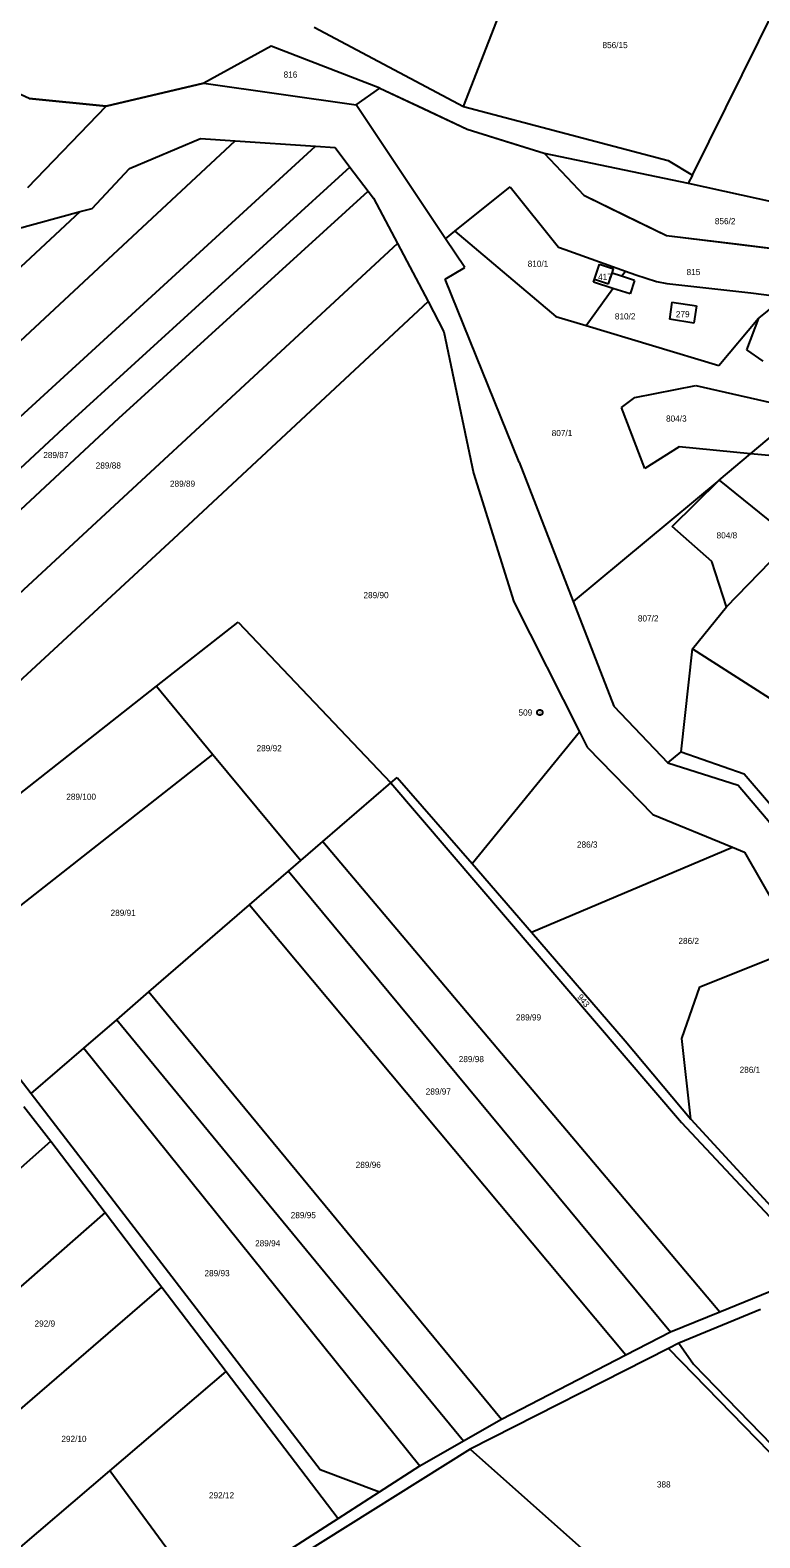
# Model space of a CAD drawing. Extents: x -593358 to -590116, y -1072518 to -1068420.
# Drawn here: x -592467.4 to -592265.8, y -1071341.9 to -1070925.3 of the extents above; entities that cross this region are included whole.
import ezdxf

# ---------------------------------------------------------------- set-up
doc = ezdxf.new("R2010")
doc.units = 0
for name, color, linetype in [('lesy', 7, 'Continuous'), ('Parcela KN', 7, 'Continuous'), ('Parcela ZE', 7, 'Continuous'), ('Parcelní číslo', 7, 'Continuous'), ('Parcelní číslo_stavební', 7, 'Continuous'), ('stavby - vnitřní kresba', 7, 'Continuous'), ('Vrstva 17', 7, 'Continuous'), ('Vrstva 24', 7, 'Continuous')]:
    doc.layers.add(name, color=color, linetype=linetype)

msp = doc.modelspace()

# ---------------------------------------------------------------- linework, layer by layer
at = {"layer": 'lesy'}
for points in [[(-592370.8, -1070941.28), (-592400.84, -1070929.68), (-592419.44, -1070939.96), (-592446.39, -1070946.25), (-592467.72, -1070944.19), (-592483.05, -1070937.18), (-592529.51, -1070942.3), (-592554.86, -1070932.86), (-592614.5, -1070906.86), (-592671.86, -1070870.49), (-592693.73, -1070840.44), (-592683.82, -1070829.7), (-592778.79, -1070686.39), (-592778.79, -1070686.39)], [(-592370.8, -1070941.28), (-592358.72, -1070946.945), (-592346.64, -1070952.61), (-592336.03, -1070955.965), (-592325.42, -1070959.32), (-592314.46, -1070970.92), (-592303.01, -1070976.47), (-592291.56, -1070982.02), (-592271.62, -1070984.46), (-592251.68, -1070986.9), (-592247.72, -1070984.29), (-592234.585, -1070984.74), (-592221.45, -1070985.19), (-592221.12, -1070981.74)]]:
    msp.add_lwpolyline(points, dxfattribs=at)
at = {"layer": 'Parcela KN'}
for p, q in [((-592388.9, -1070924.45), (-592347.65, -1070946.41)), ((-592400.84, -1070929.68), (-592419.44, -1070939.96)), ((-592370.8, -1070941.28), (-592400.84, -1070929.68)), ((-592446.39, -1070946.25), (-592419.44, -1070939.96)), ((-592419.44, -1070939.96), (-592377.34, -1070945.95)), ((-592467.72, -1070944.19), (-592446.39, -1070946.25)), ((-592377.34, -1070945.95), (-592370.8, -1070941.28)), ((-592370.8, -1070941.28), (-592346.64, -1070952.61)), ((-592468.06, -1070968.74), (-592446.39, -1070946.25)), ((-592352.64, -1070982.91), (-592377.34, -1070945.95)), ((-592347.65, -1070946.41), (-592291.09, -1070961.26)), ((-592346.64, -1070952.61), (-592325.42, -1070959.32)), ((-592439.96, -1070963.53), (-592420.35, -1070955.26)), ((-592420.35, -1070955.26), (-592410.74, -1070955.9)), ((-592410.74, -1070955.9), (-592388.56, -1070957.38)), ((-592388.56, -1070957.38), (-592383.16, -1070957.74)), ((-592383.16, -1070957.74), (-592379.04, -1070963.17)), ((-592325.42, -1070959.32), (-592285.55, -1070967.58)), ((-592325.42, -1070959.32), (-592314.46, -1070970.92)), ((-592291.09, -1070961.26), (-592284.43, -1070965.32)), ((-592450.3, -1070974.53), (-592439.96, -1070963.53)), ((-592379.04, -1070963.17), (-592374.04, -1070969.77)), ((-592284.43, -1070965.32), (-592285.55, -1070967.58)), ((-592374.04, -1070969.77), (-592372.55, -1070971.74)), ((-592350.06, -1070980.85), (-592334.75, -1070968.59)), ((-592334.75, -1070968.59), (-592321.37, -1070985.27)), ((-592285.55, -1070967.58), (-592234.82, -1070978.79)), ((-592372.55, -1070971.74), (-592365.93, -1070984.27)), ((-592314.46, -1070970.92), (-592291.56, -1070982.02)), ((-592471.69, -1070980.4), (-592453.58, -1070975.43)), ((-592453.58, -1070975.43), (-592450.3, -1070974.53)), ((-592352.64, -1070982.91), (-592350.06, -1070980.85)), ((-592350.06, -1070980.85), (-592322.17, -1071004.42)), ((-592291.56, -1070982.02), (-592251.68, -1070986.9)), ((-592365.93, -1070984.27), (-592357.47, -1071000.28)), ((-592347.31, -1070990.89), (-592352.64, -1070982.91)), ((-592321.37, -1070985.27), (-592319.56, -1070985.92)), ((-592319.56, -1070985.92), (-592302.93, -1070991.86)), ((-592311.49, -1070994.12), (-592310.11, -1070989.95)), ((-592310.11, -1070989.95), (-592306.22, -1070991.24)), ((-592352.71, -1070994.08), (-592347.31, -1070990.89)), ((-592332.32, -1071044.65), (-592352.71, -1070994.08)), ((-592311.71, -1070994.9), (-592311.49, -1070994.12)), ((-592306.37, -1070996.63), (-592311.71, -1070994.9)), ((-592306.61, -1070992.42), (-592306.22, -1070991.24)), ((-592303.97, -1070993.3), (-592306.61, -1070992.42)), ((-592303.97, -1070993.3), (-592302.93, -1070991.86)), ((-592300.46, -1070994.46), (-592303.97, -1070993.3)), ((-592302.93, -1070991.86), (-592300.01, -1070992.9)), ((-592300.46, -1070994.46), (-592301.6, -1070998.18)), ((-592300.01, -1070992.9), (-592294.33, -1070994.73)), ((-592294.33, -1070994.73), (-592291.46, -1070995.31)), ((-592313.79, -1071006.93), (-592306.37, -1070996.63)), ((-592301.6, -1070998.18), (-592306.37, -1070996.63)), ((-592291.46, -1070995.31), (-592268.31, -1070997.87)), ((-592268.31, -1070997.87), (-592258.95, -1070999.08)), ((-592258.95, -1070999.08), (-592266.15, -1071004.84)), ((-592357.47, -1071000.28), (-592353.07, -1071008.61)), ((-592290.06, -1071000.46), (-592290.77, -1071005.16)), ((-592290.06, -1071000.46), (-592283.28, -1071001.46)), ((-592283.28, -1071001.46), (-592284, -1071006.21)), ((-592322.17, -1071004.42), (-592313.79, -1071006.93)), ((-592313.79, -1071006.93), (-592277.13, -1071017.91)), ((-592284, -1071006.21), (-592290.77, -1071005.16)), ((-592277.13, -1071017.91), (-592266.15, -1071004.84)), ((-592266.15, -1071004.84), (-592269.46, -1071013.64)), ((-592353.07, -1071008.61), (-592344.91, -1071047.68)), ((-592269.46, -1071013.64), (-592264.91, -1071016.76)), ((-592300.29, -1071026.79), (-592283.5, -1071023.44)), ((-592283.5, -1071023.44), (-592253.92, -1071030.19)), ((-592304.02, -1071029.55), (-592300.29, -1071026.79)), ((-592297.53, -1071046.45), (-592304.02, -1071029.55)), ((-592268.34, -1071042.33), (-592253.92, -1071030.19)), ((-592288.08, -1071040.43), (-592297.53, -1071046.45)), ((-592268.34, -1071042.33), (-592288.08, -1071040.43)), ((-592332.32, -1071044.65), (-592317.36, -1071083.13)), ((-592277.04, -1071049.65), (-592268.34, -1071042.33)), ((-592344.91, -1071047.68), (-592333.79, -1071083.2)), ((-592277.04, -1071049.65), (-592317.36, -1071083.13)), ((-592290.02, -1071062.47), (-592277.04, -1071049.65)), ((-592277.04, -1071049.65), (-592256.82, -1071065.95)), ((-592279.05, -1071072.07), (-592290.02, -1071062.47)), ((-592275.02, -1071084.66), (-592256.82, -1071065.95)), ((-592275.02, -1071084.66), (-592279.05, -1071072.07)), ((-592333.79, -1071083.2), (-592315.64, -1071119.2)), ((-592317.36, -1071083.13), (-592306.09, -1071112.1)), ((-592284.35, -1071096.25), (-592275.02, -1071084.66)), ((-592287.54, -1071124.72), (-592284.35, -1071096.25)), ((-592284.35, -1071096.25), (-592221.93, -1071136.25)), ((-592306.09, -1071112.1), (-592291.2, -1071127.71)), ((-592315.64, -1071119.2), (-592313.54, -1071123.36)), ((-592313.54, -1071123.36), (-592295.37, -1071141.96)), ((-592291.2, -1071127.71), (-592287.54, -1071124.72)), ((-592291.2, -1071127.71), (-592271.74, -1071133.9)), ((-592287.54, -1071124.72), (-592270.12, -1071130.77)), ((-592270.12, -1071130.77), (-592262.8, -1071139.24)), ((-592271.74, -1071133.9), (-592253.61, -1071155.4)), ((-592295.37, -1071141.96), (-592273.37, -1071151)), ((-592273.37, -1071151), (-592270.02, -1071152.38)), ((-592270.02, -1071152.38), (-592255.02, -1071178.69)), ((-592276.85, -1071279.38), (-592249.91, -1071268.43)), ((-592290.46, -1071284.92), (-592276.85, -1071279.38)), ((-592265.59, -1071278.78), (-592288.15, -1071288.07)), ((-592302.85, -1071291.34), (-592290.46, -1071284.92)), ((-592291.03, -1071289.54), (-592345.86, -1071317.37)), ((-592288.15, -1071288.07), (-592291.03, -1071289.54)), ((-592337.14, -1071309.08), (-592302.85, -1071291.34)), ((-592347.65, -1071315.09), (-592337.14, -1071309.08)), ((-592359.75, -1071322.01), (-592347.65, -1071315.09)), ((-592345.86, -1071317.37), (-592393.45, -1071347.23)), ((-592370.84, -1071329.13), (-592359.75, -1071322.01)), ((-592382.34, -1071336.5), (-592370.84, -1071329.13)), ((-592418.62, -1071359.76), (-592382.34, -1071336.5))]:
    msp.add_line(p, q, dxfattribs=at)
at = {"layer": 'Parcela ZE'}
for p, q in [((-592347.65, -1070946.41), (-592322.57, -1070882.05)), ((-592284.43, -1070965.32), (-592261.43, -1070919.01)), ((-592499.49, -1071038.4), (-592410.74, -1070955.9)), ((-592481.64, -1071042.64), (-592388.56, -1070957.38)), ((-592379.04, -1070963.17), (-592458.28, -1071035.32)), ((-592442.87, -1071032.46), (-592374.04, -1070969.77)), ((-592571.15, -1071084.82), (-592453.58, -1070975.43)), ((-592365.93, -1070984.27), (-592447.86, -1071060.11)), ((-592427.69, -1071065.78), (-592357.47, -1071000.28)), ((-592458.28, -1071035.32), (-592546.53, -1071117.48)), ((-592541.45, -1071124.23), (-592442.87, -1071032.46)), ((-592251.25, -1071043.97), (-592268.34, -1071042.33)), ((-592447.86, -1071060.11), (-592531.45, -1071137.49)), ((-592520.43, -1071151.39), (-592427.69, -1071065.78)), ((-592432.46, -1071106.58), (-592409.91, -1071088.84)), ((-592409.91, -1071088.84), (-592367.77, -1071133.25)), ((-592508.57, -1071166.34), (-592432.46, -1071106.58)), ((-592432.46, -1071106.58), (-592416.89, -1071125.42)), ((-592345.28, -1071155.54), (-592315.64, -1071119.2)), ((-592493.38, -1071185.5), (-592416.89, -1071125.42)), ((-592416.89, -1071125.42), (-592392.65, -1071154.76)), ((-592367.77, -1071133.25), (-592366.03, -1071131.75)), ((-592366.03, -1071131.75), (-592345.28, -1071155.54)), ((-592386.58, -1071149.51), (-592367.77, -1071133.25)), ((-592367.77, -1071133.25), (-592287.4, -1071227.12)), ((-592392.65, -1071154.76), (-592386.58, -1071149.51)), ((-592386.58, -1071149.51), (-592276.85, -1071279.38)), ((-592328.85, -1071174.56), (-592273.37, -1071151)), ((-592396.05, -1071157.69), (-592392.65, -1071154.76)), ((-592345.28, -1071155.54), (-592328.85, -1071174.56)), ((-592406.81, -1071166.99), (-592396.05, -1071157.69)), ((-592396.05, -1071157.69), (-592290.46, -1071284.92)), ((-592434.59, -1071191), (-592406.81, -1071166.99)), ((-592406.81, -1071166.99), (-592302.85, -1071291.34)), ((-592328.85, -1071174.56), (-592302.95, -1071204.58)), ((-592282.33, -1071189.59), (-592255.02, -1071178.69)), ((-592287.38, -1071203.9), (-592282.33, -1071189.59)), ((-592443.49, -1071198.7), (-592434.59, -1071191)), ((-592434.59, -1071191), (-592337.14, -1071309.08)), ((-592452.56, -1071206.54), (-592443.49, -1071198.7)), ((-592443.49, -1071198.7), (-592347.65, -1071315.09)), ((-592479.28, -1071203.27), (-592467.1, -1071219.11)), ((-592467.1, -1071219.11), (-592452.56, -1071206.54)), ((-592452.56, -1071206.54), (-592359.75, -1071322.01)), ((-592302.95, -1071204.58), (-592284.83, -1071226.19)), ((-592284.83, -1071226.19), (-592287.38, -1071203.9)), ((-592467.1, -1071219.11), (-592387.23, -1071322.95)), ((-592469.12, -1071222.64), (-592461.74, -1071232.24)), ((-592287.4, -1071227.12), (-592255.21, -1071261.54)), ((-592284.83, -1071226.19), (-592254.89, -1071258.76)), ((-592461.74, -1071232.24), (-592517.64, -1071281.97)), ((-592461.74, -1071232.24), (-592446.7, -1071251.98)), ((-592446.7, -1071251.98), (-592491.82, -1071291.53)), ((-592446.7, -1071251.98), (-592430.98, -1071272.62)), ((-592474.87, -1071310.42), (-592430.98, -1071272.62)), ((-592430.98, -1071272.62), (-592413.24, -1071295.92)), ((-592291.03, -1071289.54), (-592225.8, -1071356.59)), ((-592288.15, -1071288.07), (-592284.13, -1071293.87)), ((-592284.13, -1071293.87), (-592212.42, -1071367.75)), ((-592445.38, -1071323.35), (-592413.24, -1071295.92)), ((-592413.24, -1071295.92), (-592382.34, -1071336.5)), ((-592345.86, -1071317.37), (-592288.09, -1071368.59)), ((-592475.14, -1071348.74), (-592445.38, -1071323.35)), ((-592418.62, -1071359.76), (-592445.38, -1071323.35)), ((-592387.23, -1071322.95), (-592370.84, -1071329.13))]:
    msp.add_line(p, q, dxfattribs=at)
at = {"layer": 'stavby - vnitřní kresba'}
for p, q in [((-592311.49, -1070994.12), (-592307.57, -1070995.4)), ((-592307.57, -1070995.4), (-592306.61, -1070992.42))]:
    msp.add_line(p, q, dxfattribs=at)
at = {"layer": 'Vrstva 24'}
msp.add_line((-592326.6, -1071113.83), (-592326.5, -1071113.83), dxfattribs=at)
msp.add_lwpolyline([(-592326.36, -1071113.11), (-592326.02, -1071113.3), (-592325.83, -1071113.64), (-592325.83, -1071114.03), (-592326.02, -1071114.37), (-592326.36, -1071114.56), (-592326.75, -1071114.56), (-592327.09, -1071114.37), (-592327.28, -1071114.03), (-592327.28, -1071113.64), (-592327.09, -1071113.3), (-592326.75, -1071113.11)], close=True, dxfattribs=at)

# ---------------------------------------------------------------- texts
at = {"layer": 'Parcelní číslo'}
for s, p in [('856/15', (-592309.255, -1070930.26)), ('816', (-592397.373, -1070938.41)), ('856/2', (-592278.21, -1070978.91)), ('810/1', (-592329.931, -1070990.68)), ('815', (-592286.02, -1070992.97)), ('810/2', (-592305.842, -1071005.22)), ('804/3', (-592291.694, -1071033.46)), ('807/1', (-592323.288, -1071037.45)), ('289/87', (-592463.789, -1071043.53)), ('289/88', (-592449.29, -1071046.42)), ('289/89', (-592428.78, -1071051.45)), ('804/8', (-592277.727, -1071065.72)), ('289/90', (-592375.31, -1071082.24)), ('807/2', (-592299.48, -1071088.67)), ('289/92', (-592404.846, -1071124.54)), ('289/100', (-592457.428, -1071137.94)), ('286/3', (-592316.321, -1071151.16)), ('289/91', (-592445.185, -1071170.02)), ('286/2', (-592288.277, -1071177.79)), ('289/99', (-592333.173, -1071198.91)), ('289/98', (-592348.973, -1071210.43)), ('286/1', (-592271.366, -1071213.38)), ('289/97', (-592358.103, -1071219.39)), ('289/96', (-592377.453, -1071239.65)), ('289/95', (-592395.41, -1071253.55)), ('289/94', (-592405.253, -1071261.33)), ('289/93', (-592419.24, -1071269.58)), ('292/9', (-592466.2, -1071283.51)), ('292/10', (-592458.778, -1071315.37)), ('388', (-592294.228, -1071327.95)), ('292/12', (-592418.005, -1071330.95))]:
    msp.add_text(s, height=1.7, dxfattribs=at).set_placement(p)
msp.add_text('943', height=1.7, rotation=308.82425, dxfattribs=at).set_placement((-592316.35, -1071192.48))
at = {"layer": 'Parcelní číslo_stavební'}
for s, p in [('417', (-592310.476, -1070994.3)), ('279', (-592288.978, -1071004.6))]:
    msp.add_text(s, height=1.7, dxfattribs=at).set_placement(p)
at = {"layer": 'Vrstva 17'}
msp.add_text('509', height=1.7, dxfattribs=at).set_placement((-592332.464, -1071114.68))

doc.saveas('drawing.dxf')
